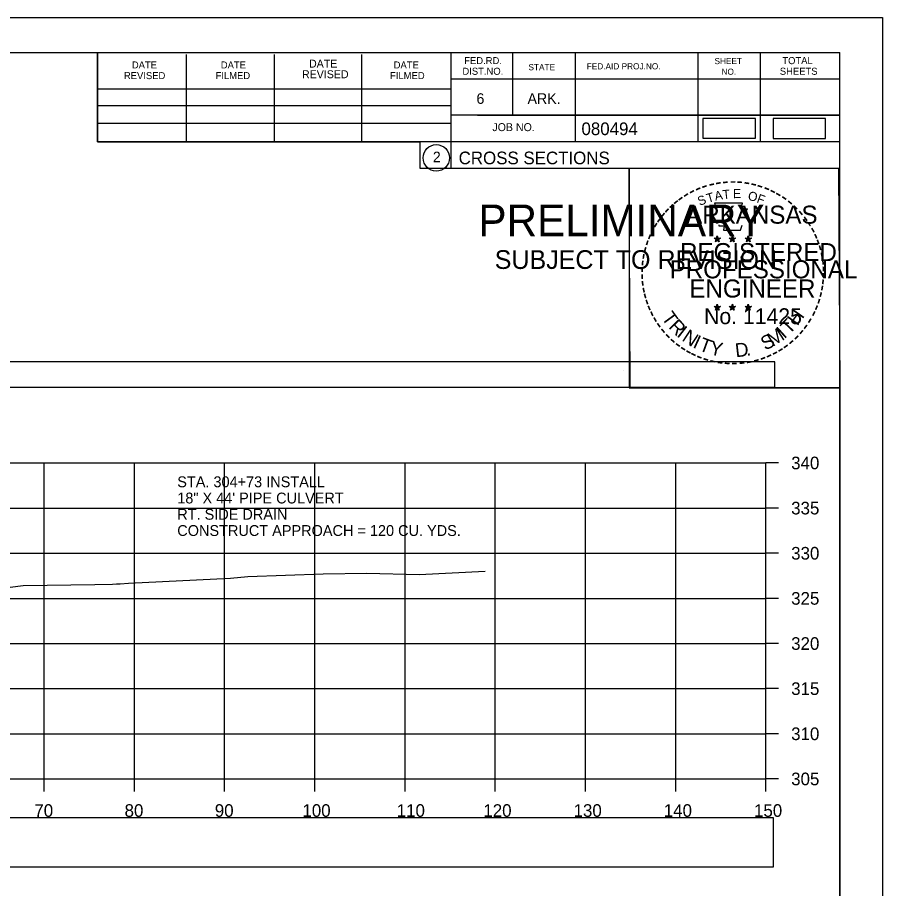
# Model space of a CAD drawing. Extents: x 1376273 to 1384221, y 378927 to 384592.
# Drawn here: x 1381425.4 to 1381521.3, y 380655.3 to 380751.8 of the extents above; entities that cross this region are included whole.
import ezdxf

# ---------------------------------------------------------------- set-up
doc = ezdxf.new("R2010")
doc.units = 0
for name, color, linetype in [('R_Axis', 7, 'Continuous'), ('R_Axis Annot', 7, 'Continuous'), ('R_Border', 7, 'Continuous'), ('R_Border PE', 7, 'Continuous'), ('R_Border Prem', 7, 'Continuous'), ('R_Drive', 7, 'Continuous'), ('R_Exist Surface', 7, 'Continuous'), ('R_Grid', 7, 'Continuous'), ('R_No Plot', 7, 'Continuous')]:
    doc.layers.add(name, color=color, linetype=linetype)

msp = doc.modelspace()

# ---------------------------------------------------------------- linework, layer by layer
at = {"layer": 'R_Axis'}
for p, q in [((1381508.347, 380667.494), (1381508.347, 380702.494)), ((1381509.747, 380702.494), (1381508.347, 380702.494)), ((1381509.747, 380697.494), (1381508.347, 380697.494)), ((1381509.747, 380692.494), (1381508.347, 380692.494)), ((1381509.747, 380687.494), (1381508.347, 380687.494)), ((1381509.747, 380682.494), (1381508.347, 380682.494)), ((1381509.747, 380677.494), (1381508.347, 380677.494)), ((1381509.747, 380672.494), (1381508.347, 380672.494)), ((1381208.347, 380667.494), (1381508.347, 380667.494)), ((1381428.347, 380666.094), (1381428.347, 380667.494)), ((1381438.347, 380666.094), (1381438.347, 380667.494)), ((1381448.347, 380666.094), (1381448.347, 380667.494)), ((1381458.347, 380666.094), (1381458.347, 380667.494)), ((1381468.347, 380666.094), (1381468.347, 380667.494)), ((1381478.347, 380666.094), (1381478.347, 380667.494)), ((1381488.347, 380666.094), (1381488.347, 380667.494)), ((1381498.347, 380666.094), (1381498.347, 380667.494)), ((1381508.347, 380666.094), (1381508.347, 380667.494)), ((1381509.747, 380667.494), (1381508.347, 380667.494))]:
    msp.add_line(p, q, dxfattribs=at)
at = {"layer": 'R_Axis Annot'}
for points in [[(1381207.536, 380710.884), (1381509.338, 380710.884), (1381509.338, 380713.701), (1381207.536, 380713.701)], [(1381207.501, 380657.766), (1381509.192, 380657.766), (1381509.192, 380663.177), (1381207.501, 380663.177)]]:
    msp.add_lwpolyline(points, close=True, dxfattribs=at)
at = {"layer": 'R_Border'}
for p, q in [((1381200.347, 380747.954), (1381516.527, 380747.954)), ((1381434.267, 380738.074), (1381434.267, 380747.954)), ((1381444.127, 380738.074), (1381444.127, 380747.754)), ((1381453.887, 380738.074), (1381453.887, 380747.754)), ((1381463.567, 380738.074), (1381463.567, 380747.754)), ((1381473.427, 380747.954), (1381473.427, 380735.154)), ((1381480.267, 380747.954), (1381480.267, 380741.014)), ((1381487.207, 380747.954), (1381487.207, 380738.074)), ((1381500.787, 380747.954), (1381500.787, 380738.074)), ((1381507.727, 380747.954), (1381507.727, 380738.074)), ((1381516.527, 380542.494), (1381516.527, 380747.954)), ((1381516.527, 380745.014), (1381473.427, 380745.014)), ((1381516.527, 380745.034), (1381516.527, 380745.034)), ((1381434.267, 380743.934), (1381473.427, 380743.934)), ((1381434.267, 380742.074), (1381473.427, 380742.074)), ((1381516.527, 380741.014), (1381473.427, 380741.014)), ((1381476.387, 380741.014), (1381516.527, 380741.014)), ((1381434.267, 380738.074), (1381434.267, 380740.134)), ((1381434.267, 380740.134), (1381473.427, 380740.134)), ((1381516.527, 380738.074), (1381434.267, 380738.074)), ((1381473.427, 380735.154), (1381516.527, 380735.154))]:
    msp.add_line(p, q, dxfattribs=at)
msp.add_circle((1381471.814, 380736.29), 1.467, dxfattribs=at)
at = {"layer": 'R_Border PE'}
for p, q in [((1381502.612, 380727.41), (1381502.961, 380727.299)), ((1381502.612, 380727.41), (1381502.865, 380727.365)), ((1381502.612, 380727.41), (1381502.849, 380727.288)), ((1381502.745, 380727.002), (1381502.961, 380727.299)), ((1381502.745, 380727.002), (1381502.871, 380727.246)), ((1381502.745, 380727.002), (1381502.959, 380727.219)), ((1381502.961, 380727.664), (1381502.92, 380727.412)), ((1381503.174, 380727.002), (1381502.959, 380727.216)), ((1381502.961, 380727.299), (1381502.961, 380727.664)), ((1381502.961, 380727.664), (1381503.01, 380727.414)), ((1381503.308, 380727.41), (1381502.961, 380727.299)), ((1381503.174, 380727.002), (1381502.961, 380727.299)), ((1381503.308, 380727.41), (1381503.022, 380727.361)), ((1381503.174, 380727.002), (1381503.037, 380727.293)), ((1381503.308, 380727.41), (1381503.104, 380727.308)), ((1381504.282, 380727.41), (1381504.631, 380727.299)), ((1381504.282, 380727.41), (1381504.535, 380727.365)), ((1381504.282, 380727.41), (1381504.519, 380727.288)), ((1381504.415, 380727.002), (1381504.631, 380727.299)), ((1381504.415, 380727.002), (1381504.541, 380727.246)), ((1381504.415, 380727.002), (1381504.629, 380727.219)), ((1381504.631, 380727.664), (1381504.59, 380727.412)), ((1381504.844, 380727.002), (1381504.629, 380727.216)), ((1381504.631, 380727.299), (1381504.631, 380727.664)), ((1381504.631, 380727.664), (1381504.68, 380727.414)), ((1381504.978, 380727.41), (1381504.631, 380727.299)), ((1381504.844, 380727.002), (1381504.631, 380727.299)), ((1381504.978, 380727.41), (1381504.692, 380727.361)), ((1381504.844, 380727.002), (1381504.707, 380727.293)), ((1381504.978, 380727.41), (1381504.774, 380727.308)), ((1381506.046, 380727.398), (1381506.395, 380727.287)), ((1381506.046, 380727.398), (1381506.299, 380727.353)), ((1381506.046, 380727.398), (1381506.283, 380727.276)), ((1381506.179, 380726.99), (1381506.395, 380727.287)), ((1381506.179, 380726.99), (1381506.305, 380727.234)), ((1381506.179, 380726.99), (1381506.393, 380727.207)), ((1381506.395, 380727.652), (1381506.354, 380727.4)), ((1381506.608, 380726.99), (1381506.393, 380727.204)), ((1381506.395, 380727.287), (1381506.395, 380727.652)), ((1381506.395, 380727.652), (1381506.444, 380727.402)), ((1381506.742, 380727.398), (1381506.395, 380727.287)), ((1381506.608, 380726.99), (1381506.395, 380727.287)), ((1381506.742, 380727.398), (1381506.456, 380727.349)), ((1381506.608, 380726.99), (1381506.471, 380727.281)), ((1381506.742, 380727.398), (1381506.538, 380727.296)), ((1381502.608, 380719.837), (1381502.957, 380719.726)), ((1381502.608, 380719.837), (1381502.861, 380719.792)), ((1381502.608, 380719.837), (1381502.845, 380719.715)), ((1381502.741, 380719.429), (1381502.957, 380719.726)), ((1381502.741, 380719.429), (1381502.867, 380719.673)), ((1381502.741, 380719.429), (1381502.955, 380719.646)), ((1381502.957, 380720.091), (1381502.916, 380719.839)), ((1381503.17, 380719.429), (1381502.955, 380719.643)), ((1381502.957, 380719.726), (1381502.957, 380720.091)), ((1381502.957, 380720.091), (1381503.006, 380719.841)), ((1381503.304, 380719.837), (1381502.957, 380719.726)), ((1381503.17, 380719.429), (1381502.957, 380719.726)), ((1381503.304, 380719.837), (1381503.018, 380719.788)), ((1381503.17, 380719.429), (1381503.033, 380719.72)), ((1381503.304, 380719.837), (1381503.1, 380719.735)), ((1381504.277, 380719.837), (1381504.626, 380719.726)), ((1381504.277, 380719.837), (1381504.53, 380719.792)), ((1381504.277, 380719.837), (1381504.514, 380719.715)), ((1381504.41, 380719.429), (1381504.626, 380719.726)), ((1381504.41, 380719.429), (1381504.536, 380719.673)), ((1381504.41, 380719.429), (1381504.624, 380719.646)), ((1381504.626, 380720.091), (1381504.585, 380719.839)), ((1381504.839, 380719.429), (1381504.624, 380719.643)), ((1381504.626, 380719.726), (1381504.626, 380720.091)), ((1381504.626, 380720.091), (1381504.675, 380719.841)), ((1381504.973, 380719.837), (1381504.626, 380719.726)), ((1381504.839, 380719.429), (1381504.626, 380719.726)), ((1381504.973, 380719.837), (1381504.687, 380719.788)), ((1381504.839, 380719.429), (1381504.702, 380719.72)), ((1381504.973, 380719.837), (1381504.769, 380719.735)), ((1381506.044, 380719.827), (1381506.393, 380719.716)), ((1381506.044, 380719.827), (1381506.297, 380719.782)), ((1381506.044, 380719.827), (1381506.281, 380719.705)), ((1381506.177, 380719.419), (1381506.393, 380719.716)), ((1381506.177, 380719.419), (1381506.303, 380719.663)), ((1381506.177, 380719.419), (1381506.391, 380719.636)), ((1381506.393, 380720.081), (1381506.352, 380719.829)), ((1381506.606, 380719.419), (1381506.391, 380719.633)), ((1381506.393, 380719.716), (1381506.393, 380720.081)), ((1381506.393, 380720.081), (1381506.442, 380719.831)), ((1381506.74, 380719.827), (1381506.393, 380719.716)), ((1381506.606, 380719.419), (1381506.393, 380719.716)), ((1381506.74, 380719.827), (1381506.454, 380719.778)), ((1381506.606, 380719.419), (1381506.469, 380719.71)), ((1381506.74, 380719.827), (1381506.536, 380719.725))]:
    msp.add_line(p, q, dxfattribs=at)
for points in [[(1381502.653, 380731.288), (1381502.922, 380730.461)], [(1381506.164, 380730.366), (1381506.306, 380730.65), (1381505.621, 380730.626), (1381505.769, 380731.288), (1381502.653, 380731.288)], [(1381503.145, 380728.865), (1381503.145, 380728.778), (1381503.708, 380728.759), (1381503.654, 380728.286), (1381505.524, 380728.286), (1381505.725, 380728.822)], [(1381502.961, 380727.664), (1381503.174, 380727.002), (1381502.612, 380727.41), (1381503.308, 380727.41), (1381502.745, 380727.002), (1381502.961, 380727.664)], [(1381504.631, 380727.664), (1381504.844, 380727.002), (1381504.282, 380727.41), (1381504.978, 380727.41), (1381504.415, 380727.002), (1381504.631, 380727.664)], [(1381506.395, 380727.652), (1381506.608, 380726.99), (1381506.046, 380727.398), (1381506.742, 380727.398), (1381506.179, 380726.99), (1381506.395, 380727.652)], [(1381502.957, 380720.091), (1381503.17, 380719.429), (1381502.608, 380719.837), (1381503.304, 380719.837), (1381502.741, 380719.429), (1381502.957, 380720.091)], [(1381504.626, 380720.091), (1381504.839, 380719.429), (1381504.277, 380719.837), (1381504.973, 380719.837), (1381504.41, 380719.429), (1381504.626, 380720.091)], [(1381506.393, 380720.081), (1381506.606, 380719.419), (1381506.044, 380719.827), (1381506.74, 380719.827), (1381506.177, 380719.419), (1381506.393, 380720.081)]]:
    msp.add_lwpolyline(points, dxfattribs=at)
for centre, radius in [((1381502.96, 380727.298), 0.172), ((1381502.96, 380727.298), 0.145), ((1381502.96, 380727.298), 0.116), ((1381502.96, 380727.298), 0.0991), ((1381502.96, 380727.298), 0.0747), ((1381502.96, 380727.298), 0.0495), ((1381502.96, 380727.298), 0.0296), ((1381504.63, 380727.298), 0.172), ((1381504.63, 380727.298), 0.145), ((1381504.63, 380727.298), 0.116), ((1381504.63, 380727.298), 0.0991), ((1381504.63, 380727.298), 0.0747), ((1381504.63, 380727.298), 0.0495), ((1381504.63, 380727.298), 0.0296), ((1381506.394, 380727.286), 0.172), ((1381506.394, 380727.286), 0.145), ((1381506.394, 380727.286), 0.116), ((1381506.394, 380727.286), 0.0991), ((1381506.394, 380727.286), 0.0747), ((1381506.394, 380727.286), 0.0495), ((1381506.394, 380727.286), 0.0296), ((1381502.956, 380719.725), 0.172), ((1381502.956, 380719.725), 0.145), ((1381502.956, 380719.725), 0.116), ((1381502.956, 380719.725), 0.0991), ((1381502.956, 380719.725), 0.0747), ((1381502.956, 380719.725), 0.0495), ((1381502.956, 380719.725), 0.0296), ((1381504.625, 380719.725), 0.172), ((1381504.625, 380719.725), 0.145), ((1381504.625, 380719.725), 0.116), ((1381504.625, 380719.725), 0.0991), ((1381504.625, 380719.725), 0.0747), ((1381504.625, 380719.725), 0.0495), ((1381504.625, 380719.725), 0.0296), ((1381506.392, 380719.715), 0.172), ((1381506.392, 380719.715), 0.145), ((1381506.392, 380719.715), 0.116), ((1381506.392, 380719.715), 0.0991), ((1381506.392, 380719.715), 0.0747), ((1381506.392, 380719.715), 0.0495), ((1381506.392, 380719.715), 0.0296)]:
    msp.add_circle(centre, radius, dxfattribs=at)
at = {"layer": 'R_Drive'}
for points in [[(1381501.344, 380738.461), (1381507.177, 380738.461), (1381507.177, 380740.647), (1381501.344, 380740.647)], [(1381509.135, 380738.454), (1381514.968, 380738.454), (1381514.968, 380740.641), (1381509.135, 380740.641)]]:
    msp.add_lwpolyline(points, close=True, dxfattribs=at)
at = {"layer": 'R_Exist Surface'}
msp.add_lwpolyline([(1381418.483, 380687.952), (1381426.009, 380688.903), (1381433.981, 380689.046), (1381435.919, 380689.077), (1381436.38, 380689.093), (1381436.762, 380689.11), (1381437.699, 380689.168), (1381449.003, 380689.749), (1381450.917, 380689.909), (1381459.285, 380690.2), (1381464.128, 380690.28), (1381469.917, 380690.124), (1381477.214, 380690.513)], dxfattribs=at)
at = {"layer": 'R_Grid'}
for p, q in [((1381208.347, 380702.494), (1381508.347, 380702.494)), ((1381428.347, 380667.494), (1381428.347, 380702.494)), ((1381438.347, 380667.494), (1381438.347, 380702.494)), ((1381448.347, 380667.494), (1381448.347, 380702.494)), ((1381458.347, 380667.494), (1381458.347, 380702.494)), ((1381468.347, 380667.494), (1381468.347, 380702.494)), ((1381478.347, 380667.494), (1381478.347, 380702.494)), ((1381488.347, 380667.494), (1381488.347, 380702.494)), ((1381498.347, 380667.494), (1381498.347, 380702.494)), ((1381508.347, 380667.494), (1381508.347, 380702.494)), ((1381208.347, 380697.494), (1381508.347, 380697.494)), ((1381208.347, 380692.494), (1381508.347, 380692.494)), ((1381208.347, 380687.494), (1381508.347, 380687.494)), ((1381208.347, 380682.494), (1381508.347, 380682.494)), ((1381208.347, 380677.494), (1381508.347, 380677.494)), ((1381208.347, 380672.494), (1381508.347, 380672.494)), ((1381208.347, 380667.494), (1381508.347, 380667.494))]:
    msp.add_line(p, q, dxfattribs=at)
at = {"layer": 'R_No Plot'}
for p, q in [((1381187.946, 380751.849), (1381521.28, 380751.849)), ((1381492.561, 380712.699), (1381492.561, 380712.699))]:
    msp.add_line(p, q, dxfattribs=at)
for points in [[(1381187.94, 380751.849), (1381521.28, 380751.849), (1381521.28, 380538.511), (1381187.94, 380538.511)], [(1381434.267, 380747.954), (1381434.267, 380738.074), (1381469.999, 380738.074), (1381469.999, 380735.154), (1381493.199, 380735.154), (1381493.199, 380710.822), (1381516.527, 380710.822), (1381516.527, 380542.494), (1381200.347, 380542.494), (1381200.347, 380747.954)], [(1381493.199, 380735.154), (1381516.406, 380735.154), (1381516.527, 380710.822), (1381493.319, 380710.822)]]:
    msp.add_lwpolyline(points, close=True, dxfattribs=at)

# ---------------------------------------------------------------- texts
at = {"layer": 'R_Axis Annot'}
for s, p in [('340', (1381511.147, 380701.794)), ('335', (1381511.147, 380696.794)), ('330', (1381511.147, 380691.794)), ('325', (1381511.147, 380686.794)), ('320', (1381511.147, 380681.794)), ('315', (1381511.147, 380676.794)), ('310', (1381511.147, 380671.794)), ('305', (1381511.147, 380666.794)), ('70', (1381427.261, 380663.294)), ('80', (1381437.261, 380663.294)), ('90', (1381447.261, 380663.294)), ('100', (1381456.975, 380663.294)), ('110', (1381467.427, 380663.294)), ('120', (1381477.03, 380663.294)), ('130', (1381487.03, 380663.294)), ('140', (1381497.03, 380663.294)), ('150', (1381507.03, 380663.294))]:
    msp.add_text(s, height=1.4, dxfattribs=at).set_placement(p)
at = {"layer": 'R_Border'}
for s, height, p in [('FED.RD.', 0.7819, (1381474.907, 380746.674)), ('SHEET', 0.684, (1381502.647, 380746.674)), ('TOTAL', 0.7819, (1381510.167, 380746.674)), ('DATE', 0.7819, (1381438.067, 380746.194)), ('DATE', 0.7819, (1381447.927, 380746.194)), ('DATE', 0.8792, (1381457.707, 380746.294)), ('DATE', 0.7819, (1381467.087, 380746.194)), ('DIST.NO.', 0.7819, (1381474.707, 380745.494)), ('STATE', 0.684, (1381482.027, 380745.994)), ('FED.AID PROJ.NO.', 0.684, (1381488.487, 380746.094)), ('SHEETS', 0.7819, (1381509.887, 380745.494)), ('REVISED', 0.7819, (1381437.187, 380745.014)), ('FILMED', 0.7819, (1381447.347, 380745.014)), ('REVISED', 0.8792, (1381456.927, 380745.114)), ('FILMED', 0.7819, (1381466.687, 380745.014)), ('NO.', 0.684, (1381503.427, 380745.494)), ('6', 1.172, (1381476.267, 380742.274)), ('ARK.', 1.1723, (1381481.927, 380742.274)), ('JOB NO.', 0.8792, (1381478.027, 380739.254)), ('080494', 1.4, (1381487.903, 380738.814)), ('2', 1.172, (1381471.431, 380735.804)), ('CROSS SECTIONS', 1.4, (1381474.291, 380735.584))]:
    msp.add_text(s, height=height, rotation=360, dxfattribs=at).set_placement(p)
at = {"layer": 'R_Border PE'}
for s, height, rotation, p in [('-', 1.6, 28.79182, (1381500.134, 380731.829)), ('-', 1.6, 24.30721, (1381500.767, 380732.146)), ('-', 1.6, 19.17608, (1381501.401, 380732.415)), ('-', 1.6, 13.63015, (1381502.151, 380732.656)), ('-', 1.6, 10.21935, (1381502.829, 380732.818)), ('T', 1, 6.02276, (1381503.597, 380731.714)), ('-', 1.6, 5.89682, (1381503.558, 380732.928)), ('-', 1.6, 0.18623, (1381504.33, 380733)), ('E', 1, 0.83234, (1381504.702, 380731.824)), ('-', 1.6, 357.74304, (1381505.053, 380732.987)), ('-', 1.6, 352.16172, (1381505.797, 380732.931)), ('-', 1.6, 347.20489, (1381506.516, 380732.817)), ('-', 1.6, 342.3362, (1381507.151, 380732.662)), ('-', 1.6, 337.85509, (1381507.886, 380732.439)), ('-', 1.6, 334.12109, (1381508.517, 380732.168)), ('-', 1.6, 36.23174, (1381498.959, 380731.064)), ('-', 1.6, 34.06357, (1381499.537, 380731.459)), ('S', 1, 21.59401, (1381501.008, 380730.966)), ('T', 1, 16.4036, (1381501.922, 380731.297)), ('A', 1, 11.21318, (1381502.748, 380731.548)), ('O', 1, 350.4515, (1381506.306, 380731.614)), ('F', 1, 340.07066, (1381507.26, 380731.386)), ('-', 1.6, 329.64089, (1381509.096, 380731.885)), ('-', 1.6, 325.86266, (1381509.739, 380731.524)), ('-', 1.6, 42.96224, (1381498.05, 380730.269)), ('-', 1.6, 38.95066, (1381498.483, 380730.686)), ('ARKANSAS', 2, 360, (1381499.506, 380729)), ('-', 1.6, 320.52971, (1381510.349, 380731.098)), ('-', 1.6, 315.57859, (1381510.948, 380730.61)), ('-', 1.6, 50.61417, (1381497.199, 380729.305)), ('-', 1.6, 48.42305, (1381497.602, 380729.791)), ('-', 1.6, 309.87973, (1381511.517, 380730.06)), ('-', 1.6, 58.07063, (1381496.461, 380728.211)), ('-', 1.6, 54.23247, (1381496.786, 380728.738)), ('-', 1.6, 306.65218, (1381512.042, 380729.458)), ('-', 1.4, 303.67529, (1381512.528, 380728.89)), ('-', 1.6, 62.87135, (1381496.148, 380727.597)), ('-', 1.6, 299.66835, (1381512.847, 380728.283)), ('-', 1.6, 72.39447, (1381495.67, 380726.356)), ('-', 1.6, 67.77427, (1381495.889, 380726.986)), ('DWB', 0.01, 360, (1381502.948, 380727.293)), ('DWB', 0.01, 360, (1381504.618, 380727.293)), ('DWB', 0.01, 360, (1381506.382, 380727.282)), ('-', 1.6, 294.66279, (1381513.171, 380727.671)), ('-', 1.6, 290.57283, (1381513.428, 380727.094)), ('-', 1.6, 75.46096, (1381495.473, 380725.642)), ('REGISTERED', 2, 360, (1381498.828, 380724.851)), ('-', 1.6, 285.12326, (1381513.662, 380726.514)), ('-', 1.6, 81.20126, (1381495.341, 380724.929)), ('-', 1.6, 280.54934, (1381513.862, 380725.772)), ('-', 1.6, 89.06224, (1381495.24, 380723.537)), ('-', 1.6, 85.18634, (1381495.265, 380724.238)), ('PROFESSIONAL', 2, 360, (1381497.68, 380722.947)), ('-', 1.6, 276.59616, (1381514.024, 380725.004)), ('-', 1.6, 274.33011, (1381514.084, 380724.282)), ('-', 1.6, 94.19588, (1381495.275, 380722.812)), ('-', 1.6, 269.94067, (1381514.118, 380723.65)), ('-', 1.6, 98.94793, (1381495.347, 380722.145)), ('ENGINEER', 2, 360, (1381499.867, 380720.822)), ('-', 1.6, 260.99529, (1381514.028, 380722.33)), ('-', 1.6, 263.5172, (1381514.099, 380722.984)), ('-', 1.6, 101.71495, (1381495.482, 380721.412)), ('-', 1.6, 105.45785, (1381495.644, 380720.817)), ('-', 1.6, 255.7626, (1381513.918, 380721.652)), ('-', 1.6, 109.08742, (1381495.859, 380720.186)), ('-', 1.6, 252.86809, (1381513.737, 380720.932)), ('-', 1.6, 114.06432, (1381496.113, 380719.59)), ('-', 1.6, 115.72885, (1381496.418, 380718.972)), ('T', 1.54, 306.04056, (1381496.717, 380718.564)), ('No. 11425', 1.757, 360, (1381501.494, 380717.871)), ('DWB', 0.01, 360, (1381502.944, 380719.72)), ('DWB', 0.01, 360, (1381504.613, 380719.721)), ('DWB', 0.01, 360, (1381506.38, 380719.711)), ('H', 1.54, 54.60883, (1381511.837, 380717.599)), ('-', 1.6, 244.61971, (1381513.252, 380719.63)), ('-', 1.6, 247.88866, (1381513.514, 380720.259)), ('-', 1.6, 120.44712, (1381496.775, 380718.386)), ('R', 1.54, 314.00497, (1381497.479, 380717.516)), ('T', 1.54, 46.64442, (1381510.947, 380716.656)), ('-', 1.6, 239.07125, (1381512.858, 380718.878)), ('-', 1.6, 125.89344, (1381497.178, 380717.825)), ('-', 1.6, 130.71812, (1381497.64, 380717.273)), ('I', 1.54, 321.96938, (1381498.38, 380716.584)), ('M', 1.54, 32.65632, (1381509.101, 380715.331)), ('I', 1.54, 42.11359, (1381510.386, 380716.178)), ('-', 1.6, 233.84524, (1381512.456, 380718.225)), ('-', 1.6, 134.22381, (1381498.157, 380716.728)), ('N', 1.54, 326.50021, (1381498.947, 380716.112)), ('I', 1.54, 335.36034, (1381500.155, 380715.326)), ('T', 1.54, 339.89117, (1381500.816, 380714.999)), ('S', 1.54, 26.9312, (1381508.263, 380714.925)), ('-', 1.6, 225.76533, (1381511.547, 380717.095)), ('-', 1.6, 231.25377, (1381512.026, 380717.659)), ('-', 1.6, 138.93382, (1381498.682, 380716.264)), ('-', 1.6, 144.64634, (1381499.238, 380715.858)), ('Y', 1.54, 347.85558, (1381502.033, 380714.553)), ('D', 1.54, 6.39691, (1381505.018, 380714.195)), ('-', 1.6, 215.73633, (1381510.476, 380716.114)), ('-', 1.6, 221.08509, (1381511.025, 380716.586)), ('-', 1.6, 148.08978, (1381499.799, 380715.487)), ('-', 1.6, 151.57039, (1381500.378, 380715.162)), ('-', 1.6, 154.60019, (1381500.9, 380714.915)), ('.', 1.54, 13.76417, (1381506.21, 380714.322)), ('-', 1.6, 204.25161, (1381508.76, 380715.062)), ('-', 1.6, 207.35684, (1381509.384, 380715.381)), ('-', 1.6, 212.24909, (1381509.942, 380715.727)), ('-', 1.6, 158.56121, (1381501.524, 380714.661)), ('-', 1.6, 162.79826, (1381502.211, 380714.448)), ('-', 1.6, 167.55551, (1381502.926, 380714.284)), ('-', 1.6, 173.11546, (1381503.698, 380714.174)), ('-', 1.6, 176.51827, (1381504.446, 380714.121)), ('-', 1.6, 181.59176, (1381505.19, 380714.14)), ('-', 1.6, 185.81666, (1381505.999, 380714.216)), ('-', 1.6, 191.28576, (1381506.735, 380714.348)), ('-', 1.6, 195.47429, (1381507.464, 380714.547)), ('-', 1.6, 200.71842, (1381508.141, 380714.789))]:
    msp.add_text(s, height=height, rotation=rotation, dxfattribs=at).set_placement(p)
at = {"layer": 'R_Border Prem'}
for s, height, p in [('PRELIMINARY', 3.5, (1381476.478, 380727.618)), ('DWB', 0.01, (1381477.225, 380729.467)), ('SUBJECT TO REVISION', 2.07511, (1381478.287, 380723.989))]:
    msp.add_text(s, height=height, rotation=360, dxfattribs=at).set_placement(p)
at = {"layer": 'R_Drive'}
for s, p in [('STA. 304+73 INSTALL', (1381443.101, 380699.809)), ('18" X 44\' PIPE CULVERT', (1381443.101, 380698.009)), ('RT. SIDE DRAIN', (1381443.101, 380696.21)), ('CONSTRUCT APPROACH = 120 CU. YDS.', (1381443.101, 380694.41))]:
    msp.add_text(s, height=1.2, dxfattribs=at).set_placement(p)

doc.saveas('drawing.dxf')
